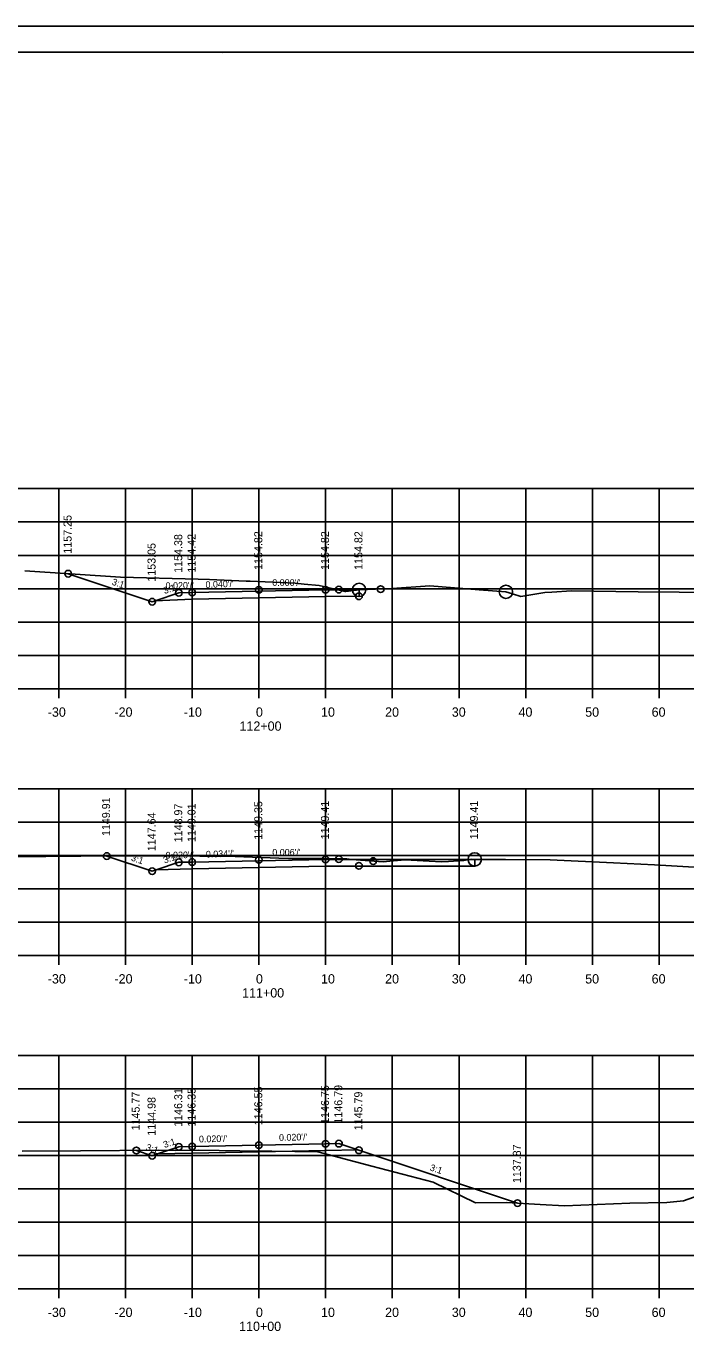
# Model space of a CAD drawing. Extents: x 1368971 to 1374497, y 378717 to 381839.
# Drawn here: x 1371227.7 to 1371326.7, y 381430.3 to 381626.1 of the extents above; entities that cross this region are included whole.
import ezdxf

# ---------------------------------------------------------------- set-up
doc = ezdxf.new("R2010")
doc.units = 0
for name, color, linetype in [('R_Alt Surface', 7, 'Continuous'), ('R_Axis', 7, 'Continuous'), ('R_Axis Annot', 7, 'Continuous'), ('R_Exist Surface', 7, 'Continuous'), ('R_Fin Surface', 7, 'Continuous'), ('R_Grid', 7, 'Continuous'), ('R_No Plot', 7, 'Continuous'), ('R_Xsect Elev', 7, 'Continuous'), ('R_Xsect Slope', 7, 'Continuous')]:
    doc.layers.add(name, color=color, linetype=linetype)

msp = doc.modelspace()

# ---------------------------------------------------------------- linework, layer by layer
at = {"layer": 'R_Alt Surface'}
for points in [[(1371247.1, 381539.95), (1371252.64, 381540.17), (1371272.64, 381540.57), (1371277.66, 381540.61), (1371277.66, 381541.57)], [(1371247.22, 381499.58), (1371252.64, 381499.76), (1371272.64, 381500.16), (1371294.99, 381500.16), (1371294.99, 381501.16)], [(1371247.45, 381457), (1371252.64, 381457.1), (1371262.64, 381457.3), (1371272.64, 381457.5), (1371277.47, 381457.6)]]:
    msp.add_lwpolyline(points, dxfattribs=at)
at = {"layer": 'R_Axis'}
for p, q in [((1371122.64, 381526.75), (1371402.64, 381526.75)), ((1371232.64, 381525.35), (1371232.64, 381526.75)), ((1371242.64, 381525.35), (1371242.64, 381526.75)), ((1371252.64, 381525.35), (1371252.64, 381526.75)), ((1371262.64, 381525.35), (1371262.64, 381526.75)), ((1371272.64, 381525.35), (1371272.64, 381526.75)), ((1371282.64, 381525.35), (1371282.64, 381526.75)), ((1371292.64, 381525.35), (1371292.64, 381526.75)), ((1371302.64, 381525.35), (1371302.64, 381526.75)), ((1371312.64, 381525.35), (1371312.64, 381526.75)), ((1371322.64, 381525.35), (1371322.64, 381526.75)), ((1371122.64, 381486.75), (1371402.64, 381486.75)), ((1371232.64, 381485.35), (1371232.64, 381486.75)), ((1371242.64, 381485.35), (1371242.64, 381486.75)), ((1371252.64, 381485.35), (1371252.64, 381486.75)), ((1371262.64, 381485.35), (1371262.64, 381486.75)), ((1371272.64, 381485.35), (1371272.64, 381486.75)), ((1371282.64, 381485.35), (1371282.64, 381486.75)), ((1371292.64, 381485.35), (1371292.64, 381486.75)), ((1371302.64, 381485.35), (1371302.64, 381486.75)), ((1371312.64, 381485.35), (1371312.64, 381486.75)), ((1371322.64, 381485.35), (1371322.64, 381486.75)), ((1371122.64, 381436.75), (1371402.64, 381436.75)), ((1371232.64, 381435.35), (1371232.64, 381436.75)), ((1371242.64, 381435.35), (1371242.64, 381436.75)), ((1371252.64, 381435.35), (1371252.64, 381436.75)), ((1371262.64, 381435.35), (1371262.64, 381436.75)), ((1371272.64, 381435.35), (1371272.64, 381436.75)), ((1371282.64, 381435.35), (1371282.64, 381436.75)), ((1371292.64, 381435.35), (1371292.64, 381436.75)), ((1371302.64, 381435.35), (1371302.64, 381436.75)), ((1371312.64, 381435.35), (1371312.64, 381436.75)), ((1371322.64, 381435.35), (1371322.64, 381436.75))]:
    msp.add_line(p, q, dxfattribs=at)
at = {"layer": 'R_Exist Surface'}
for points in [[(1371227.52, 381544.42), (1371241.88, 381543.49), (1371253.53, 381543.17), (1371255.25, 381543.11), (1371260.71, 381542.9), (1371261.34, 381542.87), (1371268.05, 381542.58), (1371269.42, 381542.42), (1371271.68, 381542.21), (1371275.33, 381541.37), (1371275.53, 381541.33), (1371275.67, 381541.34), (1371277.66, 381541.57), (1371282.64, 381541.76), (1371288.26, 381542.17), (1371295.65, 381541.56), (1371299.68, 381541.28), (1371300.65, 381540.96), (1371301.9, 381540.58), (1371304.62, 381541.05), (1371305.52, 381541.2), (1371306.55, 381541.21), (1371309.5, 381541.42), (1371319.51, 381541.27), (1371331.8, 381541.18)], [(1371220.17, 381501.47), (1371235.95, 381501.66), (1371248.44, 381501.67), (1371259.07, 381501.57), (1371265.6, 381501.33), (1371267.08, 381501.29), (1371273.19, 381501.27), (1371275.81, 381501.24), (1371276.52, 381501.15), (1371281.27, 381500.8), (1371282.29, 381500.91), (1371284.56, 381501.08), (1371288.14, 381500.9), (1371290, 381500.81), (1371291.06, 381500.84), (1371293.36, 381501.01), (1371294.46, 381501.18), (1371294.99, 381501.16), (1371299.62, 381501.15), (1371306.32, 381501.1), (1371315.78, 381500.62), (1371321.96, 381500.34), (1371328.76, 381499.96)], [(1371227.14, 381457.41), (1371235.9, 381457.48), (1371247.61, 381457.54), (1371250.11, 381457.51), (1371253.65, 381457.55), (1371262.81, 381457.43), (1371264.56, 381457.41), (1371271.47, 381457.33), (1371279.57, 381455.17), (1371288.77, 381452.77), (1371295.12, 381449.68), (1371299.74, 381449.71), (1371304.81, 381449.43), (1371308.44, 381449.24), (1371318.25, 381449.63), (1371323.79, 381449.71), (1371326.3, 381449.96), (1371330.12, 381451.32)]]:
    msp.add_lwpolyline(points, dxfattribs=at)
at = {"layer": 'R_Fin Surface'}
for points in [[(1371234.05, 381544), (1371246.64, 381539.8), (1371247.1, 381539.95), (1371250.64, 381541.13), (1371252.64, 381541.17), (1371272.64, 381541.57), (1371277.66, 381541.57)], [(1371239.82, 381501.66), (1371246.64, 381499.39), (1371247.22, 381499.58), (1371250.64, 381500.72), (1371252.64, 381500.76), (1371272.64, 381501.16), (1371294.99, 381501.16)], [(1371244.26, 381457.52), (1371246.64, 381456.73), (1371247.45, 381457), (1371250.64, 381458.06), (1371252.64, 381458.1), (1371272.64, 381458.5), (1371274.64, 381458.54), (1371277.47, 381457.6), (1371277.64, 381457.54), (1371301.41, 381449.62)]]:
    msp.add_lwpolyline(points, dxfattribs=at)
at = {"layer": 'R_Grid'}
for p, q in [((1371122.64, 381556.75), (1371402.64, 381556.75)), ((1371232.64, 381526.75), (1371232.64, 381556.75)), ((1371242.64, 381526.75), (1371242.64, 381556.75)), ((1371252.64, 381526.75), (1371252.64, 381556.75)), ((1371262.64, 381526.75), (1371262.64, 381556.75)), ((1371272.64, 381526.75), (1371272.64, 381556.75)), ((1371282.64, 381526.75), (1371282.64, 381556.75)), ((1371292.64, 381526.75), (1371292.64, 381556.75)), ((1371302.64, 381526.75), (1371302.64, 381556.75)), ((1371312.64, 381526.75), (1371312.64, 381556.75)), ((1371322.64, 381526.75), (1371322.64, 381556.75)), ((1371122.64, 381551.75), (1371402.64, 381551.75)), ((1371122.64, 381546.75), (1371402.64, 381546.75)), ((1371122.64, 381541.75), (1371402.64, 381541.75)), ((1371122.64, 381536.75), (1371402.64, 381536.75)), ((1371122.64, 381531.75), (1371402.64, 381531.75)), ((1371122.64, 381526.75), (1371402.64, 381526.75)), ((1371122.64, 381511.75), (1371402.64, 381511.75)), ((1371232.64, 381486.75), (1371232.64, 381511.75)), ((1371242.64, 381486.75), (1371242.64, 381511.75)), ((1371252.64, 381486.75), (1371252.64, 381511.75)), ((1371262.64, 381486.75), (1371262.64, 381511.75)), ((1371272.64, 381486.75), (1371272.64, 381511.75)), ((1371282.64, 381486.75), (1371282.64, 381511.75)), ((1371292.64, 381486.75), (1371292.64, 381511.75)), ((1371302.64, 381486.75), (1371302.64, 381511.75)), ((1371312.64, 381486.75), (1371312.64, 381511.75)), ((1371322.64, 381486.75), (1371322.64, 381511.75)), ((1371122.64, 381506.75), (1371402.64, 381506.75)), ((1371122.64, 381501.75), (1371402.64, 381501.75)), ((1371122.64, 381496.75), (1371402.64, 381496.75)), ((1371122.64, 381491.75), (1371402.64, 381491.75)), ((1371122.64, 381486.75), (1371402.64, 381486.75)), ((1371122.64, 381471.75), (1371402.64, 381471.75)), ((1371232.64, 381436.75), (1371232.64, 381471.75)), ((1371242.64, 381436.75), (1371242.64, 381471.75)), ((1371252.64, 381436.75), (1371252.64, 381471.75)), ((1371262.64, 381436.75), (1371262.64, 381471.75)), ((1371272.64, 381436.75), (1371272.64, 381471.75)), ((1371282.64, 381436.75), (1371282.64, 381471.75)), ((1371292.64, 381436.75), (1371292.64, 381471.75)), ((1371302.64, 381436.75), (1371302.64, 381471.75)), ((1371312.64, 381436.75), (1371312.64, 381471.75)), ((1371322.64, 381436.75), (1371322.64, 381471.75)), ((1371122.64, 381466.75), (1371402.64, 381466.75)), ((1371122.64, 381461.75), (1371402.64, 381461.75)), ((1371122.64, 381456.75), (1371402.64, 381456.75)), ((1371122.64, 381451.75), (1371402.64, 381451.75)), ((1371122.64, 381446.75), (1371402.64, 381446.75)), ((1371122.64, 381441.75), (1371402.64, 381441.75)), ((1371122.64, 381436.75), (1371402.64, 381436.75))]:
    msp.add_line(p, q, dxfattribs=at)
at = {"layer": 'R_No Plot'}
for p, q in [((1371092.24, 381626.1), (1371425.58, 381626.1)), ((1371104.64, 381622.21), (1371420.82, 381622.21)), ((1371257.16, 381621.95), (1371257.16, 381621.95)), ((1371257.16, 381621.95), (1371257.16, 381621.95))]:
    msp.add_line(p, q, dxfattribs=at)
for points in [[(1371092.24, 381626.1), (1371425.58, 381626.1), (1371425.58, 381412.77), (1371092.24, 381412.77)], [(1371338.56, 381622.21), (1371338.56, 381612.33), (1371374.3, 381612.33), (1371374.3, 381609.41), (1371397.49, 381609.41), (1371397.49, 381586.19), (1371420.82, 381586.19), (1371420.82, 381416.75), (1371104.64, 381416.75), (1371104.64, 381622.21)]]:
    msp.add_lwpolyline(points, close=True, dxfattribs=at)
for centre, radius in [((1371234.05, 381544), 0.5), ((1371250.64, 381541.13), 0.5), ((1371252.64, 381541.17), 0.5), ((1371262.64, 381541.57), 0.5), ((1371272.64, 381541.57), 0.5), ((1371274.64, 381541.61), 0.5), ((1371277.66, 381541.57), 1), ((1371280.89, 381541.69), 0.5), ((1371299.68, 381541.28), 1), ((1371246.64, 381539.8), 0.5), ((1371277.64, 381540.61), 0.5), ((1371239.82, 381501.66), 0.5), ((1371250.64, 381500.72), 0.5), ((1371252.64, 381500.76), 0.5), ((1371262.64, 381501.1), 0.5), ((1371272.64, 381501.16), 0.5), ((1371274.64, 381501.2), 0.5), ((1371277.64, 381500.2), 0.5), ((1371279.78, 381500.91), 0.5), ((1371294.99, 381501.16), 1), ((1371246.64, 381499.39), 0.5), ((1371244.26, 381457.52), 0.5), ((1371250.64, 381458.06), 0.5), ((1371252.64, 381458.1), 0.5), ((1371262.64, 381458.3), 0.5), ((1371272.64, 381458.5), 0.5), ((1371274.64, 381458.54), 0.5), ((1371277.64, 381457.54), 0.5), ((1371246.64, 381456.73), 0.5), ((1371301.41, 381449.62), 0.5)]:
    msp.add_circle(centre, radius, dxfattribs=at)

# ---------------------------------------------------------------- texts
at = {"layer": 'R_Axis Annot'}
for s, p in [('-30', (1371230.98, 381522.55)), ('-20', (1371240.98, 381522.55)), ('-10', (1371251.38, 381522.55)), ('0', (1371262.19, 381522.55)), ('10', (1371271.95, 381522.55)), ('20', (1371281.56, 381522.55)), ('30', (1371291.56, 381522.55)), ('40', (1371301.56, 381522.55)), ('50', (1371311.56, 381522.55)), ('60', (1371321.52, 381522.55)), ('112+00', (1371259.73, 381520.45)), ('-30', (1371230.98, 381482.55)), ('-20', (1371240.98, 381482.55)), ('-10', (1371251.38, 381482.55)), ('0', (1371262.19, 381482.55)), ('10', (1371271.95, 381482.55)), ('20', (1371281.56, 381482.55)), ('30', (1371291.56, 381482.55)), ('40', (1371301.56, 381482.55)), ('50', (1371311.56, 381482.55)), ('60', (1371321.52, 381482.55)), ('111+00', (1371260.12, 381480.45)), ('-30', (1371230.98, 381432.55)), ('-20', (1371240.98, 381432.55)), ('-10', (1371251.38, 381432.55)), ('0', (1371262.19, 381432.55)), ('10', (1371271.95, 381432.55)), ('20', (1371281.56, 381432.55)), ('30', (1371291.56, 381432.55)), ('40', (1371301.56, 381432.55)), ('50', (1371311.56, 381432.55)), ('60', (1371321.52, 381432.55)), ('110+00', (1371259.67, 381430.45))]:
    msp.add_text(s, height=1.4, dxfattribs=at).set_placement(p)
at = {"layer": 'R_Xsect Elev'}
for s, p in [('1157.25', (1371234.55, 381547)), ('1154.38', (1371251.14, 381544.13)), ('1154.42', (1371253.14, 381544.17)), ('1154.82', (1371263.14, 381544.57)), ('1154.82', (1371273.14, 381544.57)), ('1154.82', (1371278.16, 381544.57)), ('1153.05', (1371247.14, 381542.8)), ('1149.91', (1371240.32, 381504.66)), ('1148.97', (1371251.14, 381503.72)), ('1149.01', (1371253.14, 381503.76)), ('1149.35', (1371263.14, 381504.1)), ('1149.41', (1371273.14, 381504.16)), ('1149.41', (1371295.49, 381504.16)), ('1147.64', (1371247.14, 381502.39)), ('1146.75', (1371273.14, 381461.5)), ('1146.79', (1371275.14, 381461.54)), ('1145.77', (1371244.76, 381460.52)), ('1144.98', (1371247.14, 381459.73)), ('1146.31', (1371251.14, 381461.06)), ('1146.35', (1371253.14, 381461.1)), ('1146.55', (1371263.14, 381461.3)), ('1145.79', (1371278.14, 381460.54)), ('1137.87', (1371301.91, 381452.62))]:
    msp.add_text(s, height=1.2, rotation=90, dxfattribs=at).set_placement(p)
at = {"layer": 'R_Xsect Slope'}
for s, rotation, p in [('3:1', 341.5651, (1371240.51, 381542.37)), ('3:1', 18.4332, (1371248.49, 381540.94)), ("0.020'/'", 1.1458, (1371248.66, 381541.69)), ("0.040'/'", 2.2862, (1371254.65, 381541.85)), ("0.000'/'", 0.0044, (1371264.64, 381542.17)), ("0.020'/'", 1.1458, (1371248.66, 381501.28)), ("0.034'/'", 1.922, (1371254.7, 381501.43)), ("0.006'/'", 0.3691, (1371264.65, 381501.71)), ('3:1', 341.5651, (1371243.39, 381501)), ('3:1', 18.4332, (1371248.49, 381500.53)), ('3:1', 18.4332, (1371248.49, 381457.87)), ("0.020'/'", 1.1458, (1371253.66, 381458.72)), ("0.020'/'", 1.1458, (1371265.66, 381458.96)), ('3:1', 341.5651, (1371245.61, 381457.6)), ('3:1', 341.5653, (1371288.19, 381454.55))]:
    msp.add_text(s, height=1, rotation=rotation, dxfattribs=at).set_placement(p)

doc.saveas('drawing.dxf')
